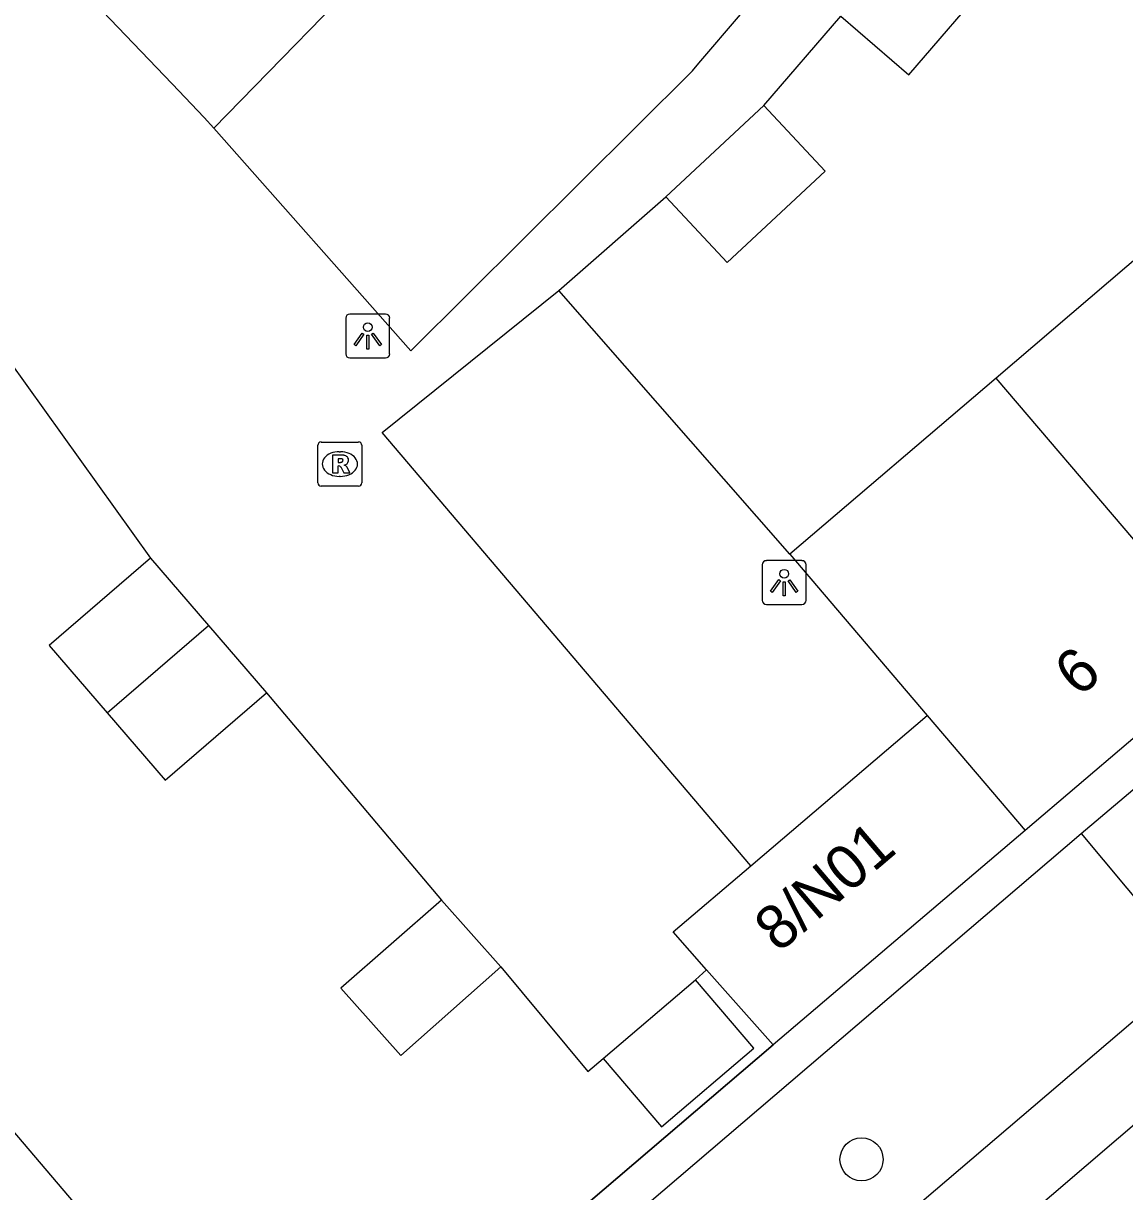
# Model space of a CAD drawing. Extents: x 160379 to 161131, y 383940 to 384849.
# Drawn here: x 160740.8 to 160765.8, y 384696.38 to 384722.91 of the extents above; entities that cross this region are included whole.
import ezdxf

# ---------------------------------------------------------------- set-up
doc = ezdxf.new("R2010")
doc.units = 0
for name, color, linetype in [('IMGEO_Boom', 7, 'Continuous'), ('IMGEO_Erf', 7, 'Continuous'), ('IMGEO_Groenvoorziening', 7, 'Continuous'), ('IMGEO_Lichtpunt', 7, 'Continuous'), ('IMGEO_Muur', 7, 'Continuous'), ('IMGEO_Pand', 7, 'Continuous'), ('IMGEO_Pand_nummerreeks', 7, 'Continuous'), ('IMGEO_Parkeervlak_open', 7, 'Continuous'), ('IMGEO_Rijbaan_lokaal_open', 7, 'Continuous'), ('IMGEO_Rioolput', 7, 'Continuous'), ('IMGEO_Voetpad_open', 7, 'Continuous')]:
    doc.layers.add(name, color=color, linetype=linetype)

msp = doc.modelspace()

# ---------------------------------------------------------------- linework, layer by layer
at = {"layer": 'IMGEO_Boom'}
msp.add_circle((160759.83, 384697.116), 0.489, dxfattribs=at)
at = {"layer": 'IMGEO_Erf'}
msp.add_lwpolyline([(160757.825, 384699.714), (160748.693, 384691.921)], dxfattribs=at)
at = {"layer": 'IMGEO_Groenvoorziening'}
msp.add_lwpolyline([(160739.267, 384682.699), (160764.82, 384704.513)], dxfattribs=at)
at = {"layer": 'IMGEO_Lichtpunt'}
for p, q in [((160749.02, 384716.312), (160748.212, 384716.312)), ((160749.02, 384716.312), (160748.212, 384716.312)), ((160748.118, 384716.217), (160748.118, 384715.41)), ((160748.118, 384716.217), (160748.118, 384715.41)), ((160749.114, 384715.41), (160749.114, 384716.217)), ((160749.114, 384715.41), (160749.114, 384716.217)), ((160748.212, 384715.316), (160749.02, 384715.316)), ((160748.212, 384715.316), (160749.02, 384715.316)), ((160757.576, 384710.617), (160757.576, 384709.81)), ((160757.576, 384710.617), (160757.576, 384709.81)), ((160758.478, 384710.712), (160757.67, 384710.712)), ((160758.478, 384710.712), (160757.67, 384710.712)), ((160758.572, 384709.81), (160758.572, 384710.617)), ((160758.572, 384709.81), (160758.572, 384710.617)), ((160757.67, 384709.716), (160758.478, 384709.716)), ((160757.67, 384709.716), (160758.478, 384709.716))]:
    msp.add_line(p, q, dxfattribs=at)
for points in [[(160748.492, 384715.881), (160748.531, 384715.853), (160748.343, 384715.591), (160748.305, 384715.618), (160748.492, 384715.881)], [(160748.594, 384715.833), (160748.641, 384715.833), (160748.641, 384715.511), (160748.594, 384715.511), (160748.594, 384715.833)], [(160748.704, 384715.853), (160748.742, 384715.88), (160748.929, 384715.618), (160748.89, 384715.59), (160748.704, 384715.853)], [(160757.95, 384710.281), (160757.989, 384710.253), (160757.801, 384709.991), (160757.763, 384710.018), (160757.95, 384710.281)], [(160758.052, 384710.233), (160758.099, 384710.233), (160758.099, 384709.911), (160758.052, 384709.911), (160758.052, 384710.233)], [(160758.162, 384710.253), (160758.2, 384710.28), (160758.387, 384710.018), (160758.348, 384709.99), (160758.162, 384710.253)]]:
    msp.add_lwpolyline(points, dxfattribs=at)
for centre in [(160748.617, 384716.015), (160758.075, 384710.415)]:
    msp.add_circle(centre, 0.0994, dxfattribs=at)
for centre, start, end in [((160748.212, 384716.217), 90, 180), ((160748.212, 384716.217), 90, 180), ((160749.02, 384716.217), 0, 90), ((160749.02, 384716.217), 0, 90), ((160748.212, 384715.41), 180, 270), ((160748.212, 384715.41), 180, 270), ((160749.02, 384715.41), 270, 0), ((160749.02, 384715.41), 270, 360), ((160757.67, 384710.617), 90, 180), ((160757.67, 384710.617), 90, 180), ((160758.478, 384710.617), 0, 90), ((160758.478, 384710.617), 0, 90), ((160757.67, 384709.81), 180, 270), ((160757.67, 384709.81), 180, 270), ((160758.478, 384709.81), 270, 0), ((160758.478, 384709.81), 270, 360)]:
    msp.add_arc(centre, 0.0946, start, end, dxfattribs=at)
at = {"layer": 'IMGEO_Muur'}
msp.add_lwpolyline([(160748.693, 384691.921), (160757.825, 384699.714)], dxfattribs=at)
at = {"layer": 'IMGEO_Pand'}
for points in [[(160741.188, 384724.668), (160745.936, 384729.923), (160749.285, 384726.415), (160750.013, 384725.653), (160749.143, 384724.657), (160745.125, 384720.534)], [(160741.188, 384724.668), (160744.176, 384721.538), (160744.904, 384720.775), (160745.125, 384720.534)], [(160759.358, 384723.073), (160760.906, 384721.744), (160762.846, 384724.004)], [(160755.389, 384718.973), (160757.612, 384721.046)], [(160755.389, 384718.973), (160756.781, 384717.48), (160759.005, 384719.553), (160757.612, 384721.046)], [(160767.575, 384718.859), (160762.888, 384714.858)], [(160762.888, 384714.858), (160758.201, 384710.858)], [(160768.238, 384708.578), (160766.011, 384711.192), (160762.888, 384714.858)], [(160743.68, 384710.767), (160741.38, 384708.789), (160742.698, 384707.258)], [(160743.68, 384710.767), (160744.998, 384709.236)], [(160758.201, 384710.858), (160761.324, 384707.192)], [(160742.698, 384707.258), (160744.998, 384709.236)], [(160744.998, 384709.236), (160746.314, 384707.707)], [(160768.238, 384708.578), (160763.546, 384704.584)], [(160742.698, 384707.258), (160744.016, 384705.727), (160746.314, 384707.707)], [(160757.318, 384703.784), (160761.324, 384707.192)], [(160761.324, 384707.192), (160763.546, 384704.584)], [(160763.546, 384704.584), (160757.825, 384699.714)], [(160756.313, 384701.422), (160755.552, 384702.282), (160757.318, 384703.784)], [(160750.293, 384703), (160748.007, 384701.006), (160749.368, 384699.473), (160751.636, 384701.487)], [(160750.293, 384703), (160751.636, 384701.487)], [(160753.961, 384699.407), (160756.057, 384701.193)], [(160753.961, 384699.407), (160755.285, 384697.854), (160757.381, 384699.641), (160756.057, 384701.193)], [(160756.313, 384701.422), (160757.825, 384699.714)], [(160743.268, 384694.583), (160739.996, 384698.424)]]:
    msp.add_lwpolyline(points, dxfattribs=at)
at = {"layer": 'IMGEO_Parkeervlak_open'}
msp.add_lwpolyline([(160758.201, 384710.858), (160752.954, 384716.849)], dxfattribs=at)
at = {"layer": 'IMGEO_Rijbaan_lokaal_open'}
for points in [[(160745.125, 384720.534), (160749.596, 384715.479), (160755.991, 384721.833), (160756.139, 384722.007), (160758.031, 384724.228), (160761.151, 384727.888), (160762.609, 384729.598)], [(160757.612, 384721.046), (160759.358, 384723.073)], [(160752.954, 384716.849), (160755.389, 384718.973)], [(160757.318, 384703.784), (160748.948, 384713.624), (160752.954, 384716.849)], [(160740.064, 384715.812), (160743.68, 384710.767)], [(160746.314, 384707.707), (160750.293, 384703)], [(160751.636, 384701.487), (160753.616, 384699.113), (160753.961, 384699.407)], [(160756.057, 384701.193), (160756.313, 384701.422)]]:
    msp.add_lwpolyline(points, dxfattribs=at)
at = {"layer": 'IMGEO_Rioolput'}
for p, q in [((160747.558, 384713.406), (160748.41, 384713.406)), ((160747.483, 384712.48), (160747.483, 384713.332)), ((160747.971, 384713.186), (160747.996, 384713.186)), ((160748.484, 384713.332), (160748.484, 384712.48)), ((160747.994, 384712.626), (160747.969, 384712.626)), ((160748.41, 384712.406), (160747.558, 384712.406))]:
    msp.add_line(p, q, dxfattribs=at)
for points in [[(160747.558, 384713.406), (160748.41, 384713.406)], [(160747.483, 384712.48), (160747.483, 384713.332)], [(160748.484, 384713.332), (160748.484, 384712.48)], [(160748.072, 384713.104), (160747.82, 384713.106), (160747.82, 384712.706)], [(160747.82, 384712.706), (160747.944, 384712.706), (160747.944, 384712.868), (160747.955, 384712.868)], [(160747.998, 384713.025), (160747.944, 384713.025), (160747.944, 384712.944)], [(160747.944, 384712.944), (160747.996, 384712.944)], [(160748.002, 384712.839), (160748.073, 384712.706), (160748.213, 384712.706), (160748.148, 384712.832)], [(160748.41, 384712.406), (160747.558, 384712.406)]]:
    msp.add_lwpolyline(points, dxfattribs=at)
for centre, radius, start, end in [((160747.56, 384713.33), 0.0765, 91.552, 178.448), ((160747.56, 384713.33), 0.0765, 91.552, 178.448), ((160748.408, 384713.33), 0.0765, 1.552, 88.448), ((160748.408, 384713.33), 0.0765, 1.552, 88.448), ((160747.954, 384712.815), 0.0533, 26.0293, 88.6989), ((160747.98, 384713.133), 0.19, 274.7715, 282.9687), ((160748.004, 384712.929), 0.0964, 77.0061, 93.1865), ((160748.018, 384712.986), 0.0378, 276.6634, 79.6772), ((160748.071, 384712.994), 0.109, 350.3612, 89.416), ((160748.069, 384712.994), 0.112, 277.5842, 350.9817), ((160748.053, 384712.779), 0.108, 29.5134, 73.7905), ((160747.56, 384712.482), 0.0765, 181.552, 268.448), ((160747.56, 384712.482), 0.0765, 181.552, 268.448), ((160748.408, 384712.482), 0.0765, 271.552, 358.448), ((160748.408, 384712.482), 0.0765, 271.552, 358.448)]:
    msp.add_arc(centre, radius, start, end, dxfattribs=at)
for centre, major_axis, ratio, start_param, end_param in [((160747.97, 384712.906), (-0.387, 0.002), 0.722429, 4.712389, 7.853982), ((160747.995, 384712.906), (-0.39, 0.002), 0.717154, 1.570796, 4.712389)]:
    msp.add_ellipse(centre, major_axis=major_axis, ratio=ratio, start_param=start_param, end_param=end_param, dxfattribs=at)
at = {"layer": 'IMGEO_Voetpad_open'}
for points in [[(160748.927, 384683.281), (160783.977, 384713.274)], [(160764.82, 384704.513), (160766.33, 384705.795)], [(160764.82, 384704.513), (160767.389, 384701.434), (160741.85, 384679.645), (160739.267, 384682.699)]]:
    msp.add_lwpolyline(points, dxfattribs=at)

# ---------------------------------------------------------------- texts
at = {"layer": 'IMGEO_Pand_nummerreeks'}
for s, p in [('6', (160764.762, 384707.589)), ('8/N01', (160757.947, 384701.789))]:
    msp.add_text(s, height=1, rotation=40.3993, dxfattribs=at).set_placement(p)

doc.saveas('drawing.dxf')
